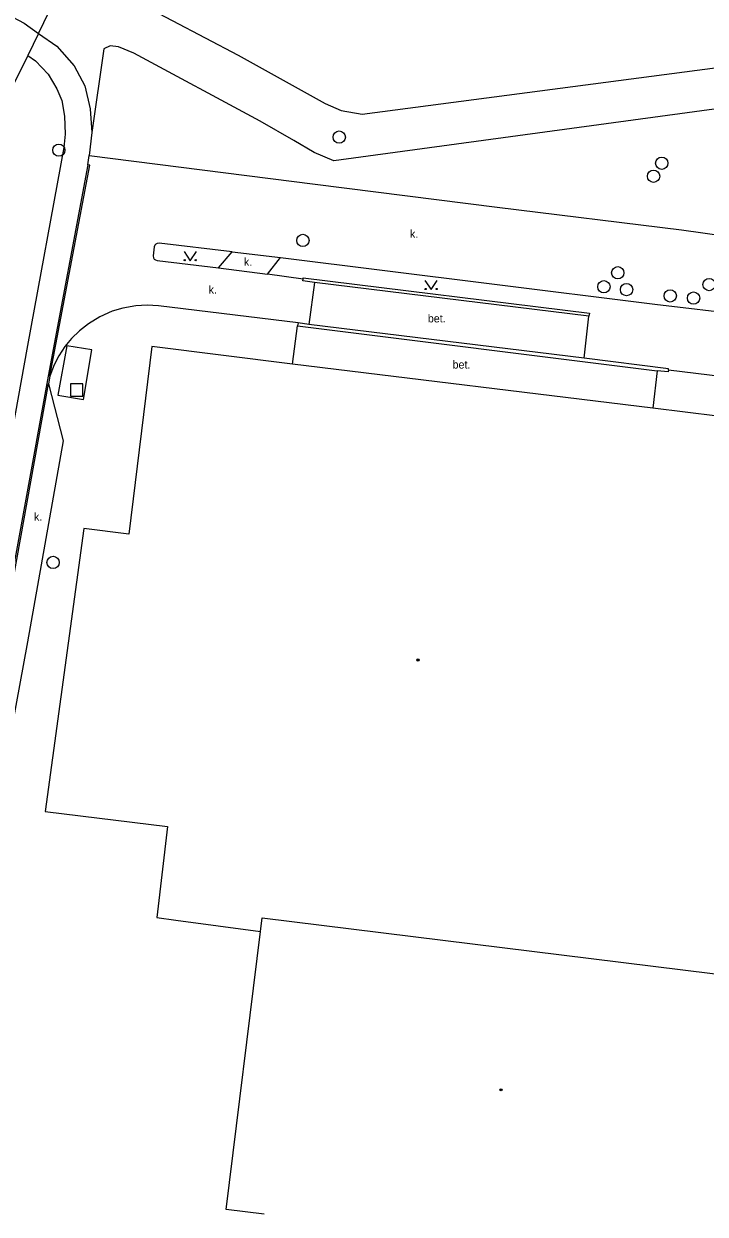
# Model space of a CAD drawing. Extents: x -598932 to -598196, y -1162207 to -1161504.
# Drawn here: x -598496.9 to -598441.5, y -1162207 to -1162110.3 of the extents above; entities that cross this region are included whole.
import ezdxf

# ---------------------------------------------------------------- set-up
doc = ezdxf.new("R2010")
doc.units = 0
for name, color, linetype in [('kanalizace - povrch.  znaky - skut. velikost', 7, 'Continuous'), ('Level 26', 7, 'Continuous'), ('Level 27', 7, 'Continuous'), ('Level 36', 7, 'Continuous'), ('Level 39', 7, 'Continuous'), ('specificka linie pasportu komunikaci', 7, 'Continuous'), ('TM - budovy zdene_ betonove - VP', 7, 'Continuous'), ('TM - chodniky - VP', 7, 'Continuous'), ('TM - komunikace - VP', 7, 'Continuous'), ('TM - popis povrchu', 7, 'Continuous'), ('TM - rozhrani ploch obecne - VP', 7, 'Continuous')]:
    doc.layers.add(name, color=color, linetype=linetype)

msp = doc.modelspace()

# ---------------------------------------------------------------- linework, layer by layer
at = {"layer": 'kanalizace - povrch.  znaky - skut. velikost'}
for points in [[(-598491.69, -1162121.71), (-598494.93, -1162138.88), (-598498.77, -1162160.06), (-598502.05, -1162178), (-598505.34, -1162195.93), (-598507.315, -1162206.96)], [(-598494.79, -1162138.9), (-598491.54, -1162121.74), (-598491.69, -1162121.71)], [(-598501.9, -1162178.02), (-598498.62, -1162160.09), (-598494.9, -1162139.51)]]:
    msp.add_lwpolyline(points, dxfattribs=at)
at = {"layer": 'Level 26'}
msp.add_lwpolyline([(-598493.1, -1162140.52), (-598492.1, -1162140.52), (-598492.1, -1162139.52), (-598493.1, -1162139.52)], close=True, dxfattribs=at)
at = {"layer": 'Level 27'}
for centre in [(-598471.27, -1162119.47), (-598494.06, -1162120.53), (-598445.06, -1162121.59), (-598445.72, -1162122.65), (-598474.22, -1162127.86), (-598448.63, -1162130.49), (-598449.76, -1162131.62), (-598447.92, -1162131.86), (-598441.21, -1162131.45), (-598444.37, -1162132.37), (-598442.47, -1162132.54), (-598494.53, -1162154.02)]:
    msp.add_circle(centre, 0.5, dxfattribs=at)
at = {"layer": 'Level 36'}
for points in [[(-598483.88, -1162128.76), (-598483.38, -1162129.51), (-598482.88, -1162128.76)], [(-598464.3, -1162131.11), (-598463.8, -1162131.86), (-598463.3, -1162131.11)]]:
    msp.add_lwpolyline(points, dxfattribs=at)
for centre in [(-598483.83, -1162129.46), (-598482.931, -1162129.46), (-598464.25, -1162131.81), (-598463.351, -1162131.81)]:
    msp.add_circle(centre, 0.05, dxfattribs=at)
at = {"layer": 'Level 39'}
for centre, radius in [((-598464.86, -1162161.94), 0.09), ((-598464.86, -1162161.94), 0.0398), ((-598458.12, -1162196.86), 0.09), ((-598458.12, -1162196.86), 0.0398)]:
    msp.add_circle(centre, radius, dxfattribs=at)
at = {"layer": 'specificka linie pasportu komunikaci'}
for points in [[(-598487.532, -1162108.589), (-598479.498, -1162112.819), (-598472.405, -1162116.75), (-598471.123, -1162117.306), (-598469.414, -1162117.605), (-598414.338, -1162110.384), (-598413.26, -1162109.45)], [(-598495.71, -1162111.04), (-598496.593, -1162112.835)], [(-598422.048, -1162114.648), (-598428.034, -1162115.454), (-598471.721, -1162121.408), (-598473.302, -1162120.724), (-598474.969, -1162119.742), (-598477.704, -1162118.16), (-598487.959, -1162112.648), (-598489.199, -1162112.135), (-598489.882, -1162112.05), (-598490.395, -1162112.306), (-598491.38, -1162119.1)], [(-598496.593, -1162112.835), (-598498.606, -1162116.931), (-598498.652, -1162117.025)]]:
    msp.add_lwpolyline(points, dxfattribs=at)
at = {"layer": 'TM - budovy zdene_ betonove - VP'}
for points in [[(-598486.49, -1162136.48), (-598488.37, -1162151.71)], [(-598475.07, -1162137.9), (-598486.49, -1162136.48)], [(-598445.79, -1162141.5), (-598475.07, -1162137.9)], [(-598432.95, -1162143.08), (-598437.91, -1162142.47), (-598445.79, -1162141.5)], [(-598492.04, -1162151.26), (-598495.18, -1162174.26)], [(-598488.37, -1162151.71), (-598492.04, -1162151.26)], [(-598495.18, -1162174.26), (-598485.23, -1162175.48)], [(-598485.23, -1162175.48), (-598486.09, -1162182.86)], [(-598486.09, -1162182.86), (-598484.56, -1162183.09)], [(-598484.56, -1162183.09), (-598477.67, -1162183.99)], [(-598477.67, -1162183.99), (-598477.54, -1162182.9)], [(-598477.54, -1162182.9), (-598438.51, -1162187.72)], [(-598480.47, -1162206.57), (-598477.67, -1162183.99)], [(-598477.363, -1162206.96), (-598480.47, -1162206.57)]]:
    msp.add_lwpolyline(points, dxfattribs=at)
at = {"layer": 'TM - chodniky - VP'}
for points in [[(-598495.71, -1162111.04), (-598492.624, -1162104.653), (-598491.73, -1162102.7), (-598488.06, -1162092.31), (-598487.55, -1162090.31), (-598487.21, -1162088.35), (-598486.58, -1162084.92)], [(-598479.97, -1162128.78), (-598476.05, -1162129.26)], [(-598481.07, -1162130.09), (-598477.09, -1162130.61)]]:
    msp.add_lwpolyline(points, dxfattribs=at)
at = {"layer": 'TM - komunikace - VP'}
for points in [[(-598503.84, -1162108.43), (-598501.78, -1162108.48), (-598499.86, -1162108.87), (-598498.31, -1162109.45), (-598496.89, -1162110.2), (-598495.71, -1162111.04)], [(-598495.71, -1162111.04), (-598494.23, -1162112.09), (-598492.82, -1162113.69), (-598491.96, -1162115.31), (-598491.5, -1162117.17), (-598491.38, -1162119.1), (-598491.6, -1162120.95)], [(-598491.6, -1162120.95), (-598473.22, -1162123.29), (-598458.43, -1162125.15), (-598443.45, -1162127.01), (-598432.09, -1162128.59), (-598423.11, -1162129.78), (-598421.95, -1162129.89)], [(-598479.97, -1162128.78), (-598485.91, -1162128.09), (-598486.06, -1162128.1), (-598486.18, -1162128.16), (-598486.27, -1162128.25), (-598486.3, -1162128.39), (-598486.39, -1162129.1), (-598486.37, -1162129.27), (-598486.31, -1162129.37), (-598486.2, -1162129.44), (-598486.08, -1162129.49), (-598481.07, -1162130.09)], [(-598481.07, -1162130.09), (-598479.97, -1162128.78)], [(-598477.09, -1162130.61), (-598476.05, -1162129.26)], [(-598476.05, -1162129.26), (-598459.08, -1162131.37), (-598445.62, -1162133.04), (-598438.29, -1162133.91), (-598438.16, -1162133.95), (-598438.06, -1162134.03), (-598437.99, -1162134.16), (-598437.98, -1162134.31), (-598438.56, -1162138.77), (-598438.61, -1162138.9), (-598438.69, -1162138.99), (-598438.79, -1162139.06), (-598438.95, -1162139.07), (-598444.52, -1162138.39)], [(-598474.21, -1162131), (-598477.09, -1162130.61)], [(-598473.27, -1162131.27), (-598474.23, -1162131.15), (-598474.21, -1162131)], [(-598450.97, -1162134), (-598473.27, -1162131.27)], [(-598451.35, -1162137.43), (-598450.97, -1162134)], [(-598444.52, -1162138.39), (-598444.51, -1162138.3), (-598451.35, -1162137.43)]]:
    msp.add_lwpolyline(points, dxfattribs=at)
at = {"layer": 'TM - rozhrani ploch obecne - VP'}
for points in [[(-598496.593, -1162112.835), (-598495.97, -1162113.27), (-598494.93, -1162114.36), (-598494.22, -1162115.54), (-598493.82, -1162116.49), (-598493.61, -1162117.77), (-598493.55, -1162119.23), (-598493.66, -1162120.3), (-598496.61, -1162136.4), (-598500.83, -1162159.72), (-598507.41, -1162195.5), (-598509.446, -1162206.96)], [(-598491.69, -1162121.71), (-598491.6, -1162120.95)], [(-598474.21, -1162131), (-598474.19, -1162130.91), (-598450.94, -1162133.76), (-598450.97, -1162134)], [(-598473.27, -1162131.27), (-598473.73, -1162134.68)], [(-598485.97, -1162133.17), (-598486.89, -1162133.11), (-598487.8, -1162133.17), (-598488.86, -1162133.36), (-598489.72, -1162133.61), (-598490.74, -1162134.07), (-598491.66, -1162134.64), (-598492.38, -1162135.21), (-598493.04, -1162135.84), (-598493.56, -1162136.49), (-598494.05, -1162137.23), (-598494.45, -1162137.98), (-598494.79, -1162138.9)], [(-598474.62, -1162134.56), (-598485.97, -1162133.17)], [(-598475.07, -1162137.9), (-598474.66, -1162134.8)], [(-598474.62, -1162134.56), (-598474.66, -1162134.8)], [(-598474.66, -1162134.8), (-598445.44, -1162138.45)], [(-598473.73, -1162134.68), (-598474.62, -1162134.56)], [(-598451.35, -1162137.43), (-598473.73, -1162134.68)], [(-598492.05, -1162140.79), (-598491.37, -1162136.74), (-598493.42, -1162136.42), (-598494.13, -1162140.44), (-598492.05, -1162140.79)], [(-598494.79, -1162138.9), (-598494.9, -1162139.51)], [(-598445.44, -1162138.45), (-598445.79, -1162141.5)], [(-598444.52, -1162138.39), (-598444.54, -1162138.54), (-598445.44, -1162138.45)], [(-598494.9, -1162139.51), (-598493.71, -1162144.14)], [(-598493.71, -1162144.14), (-598496.62, -1162160.47), (-598499.08, -1162173.76), (-598501.9, -1162178.02)]]:
    msp.add_lwpolyline(points, dxfattribs=at)

# ---------------------------------------------------------------- texts
at = {"layer": 'TM - popis povrchu'}
for s, p in [('k.', (-598465.52, -1162127.65)), ('k.', (-598479.02, -1162129.92)), ('k.', (-598481.89, -1162132.18)), ('bet.', (-598464.07, -1162134.52)), ('bet.', (-598462.06, -1162138.27)), ('k.', (-598496.08, -1162150.63))]:
    msp.add_text(s, height=0.65, dxfattribs=at).set_placement(p)

doc.saveas('drawing.dxf')
